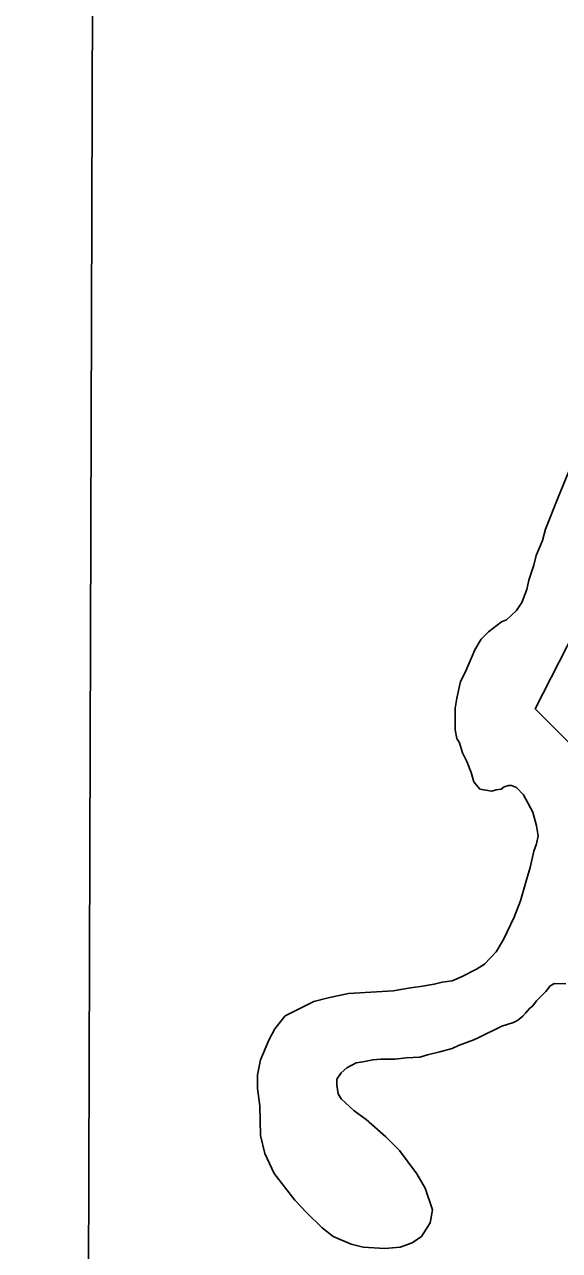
# Model space of a CAD drawing. Extents: x 3161514 to 3199414, y 831166 to 856601.
# Drawn here: x 3165703 to 3166135, y 852805 to 853795 of the extents above; entities that cross this region are included whole.
import ezdxf

# ---------------------------------------------------------------- set-up
doc = ezdxf.new("R2010")
doc.units = 0
for name, color, linetype in [('V-GRID-FRAM', 7, 'Continuous'), ('V-SITE-VEGE', 7, 'Continuous'), ('V-TOPO-SHOR', 7, 'Continuous')]:
    doc.layers.add(name, color=color, linetype=linetype)

msp = doc.modelspace()

# ---------------------------------------------------------------- linework, layer by layer
at = {"layer": 'V-GRID-FRAM'}
msp.add_lwpolyline([(3165761.05, 854820.03), (3197144.33, 854733.31), (3197102.01, 836546.11), (3165702.85, 836632.88), (3165761.05, 854820.03)], dxfattribs=at)
at = {"layer": 'V-SITE-VEGE'}
for p, q in [((3166134.25, 853413.71), (3166142.41, 853433.48)), ((3166123.75, 853387.54), (3166134.25, 853413.71)), ((3166121.42, 853378.24), (3166123.75, 853387.54)), ((3166116.17, 853366.03), (3166121.42, 853378.24)), ((3166110.33, 853346.25), (3166114.41, 853358.46)), ((3166114.41, 853358.46), (3166116.17, 853366.03)), ((3166104.49, 853328.23), (3166108.58, 853338.69)), ((3166108.58, 853338.69), (3166110.33, 853346.25)), ((3166100.42, 853321.83), (3166104.49, 853328.23)), ((3166092.26, 853314.28), (3166100.42, 853321.83)), ((3166077.71, 853304.4), (3166088.19, 853312.54)), ((3166088.19, 853312.54), (3166092.26, 853314.28)), ((3166066.64, 853289.87), (3166071.89, 853298.59)), ((3166071.89, 853298.59), (3166077.71, 853304.4)), ((3166063.73, 853282.89), (3166066.64, 853289.87)), ((3166058.48, 853271.26), (3166063.73, 853282.89)), ((3166054.98, 853264.29), (3166058.48, 853271.26)), ((3166052.06, 853250.91), (3166054.98, 853264.29)), ((3166050.89, 853242.77), (3166052.06, 853250.91)), ((3166050.87, 853225.31), (3166050.89, 853242.77)), ((3166052.02, 853218.33), (3166050.87, 853225.31)), ((3166054.35, 853214.84), (3166052.02, 853218.33)), ((3166056.67, 853206.69), (3166054.35, 853214.84)), ((3166060.15, 853199.71), (3166056.67, 853206.69)), ((3166063.63, 853190.98), (3166060.15, 853199.71)), ((3166065.95, 853183.41), (3166063.63, 853190.98)), ((3166070.6, 853177.59), (3166065.95, 853183.41)), ((3166093.87, 853180.47), (3166090.38, 853179.31)), ((3166096.2, 853180.47), (3166093.87, 853180.47)), ((3166100.27, 853178.72), (3166096.2, 853180.47)), ((3166080.49, 853175.83), (3166070.6, 853177.59)), ((3166083.98, 853176.99), (3166080.49, 853175.83)), ((3166088.05, 853177.57), (3166083.98, 853176.99)), ((3166090.38, 853179.31), (3166088.05, 853177.57)), ((3166106.08, 853172.9), (3166100.27, 853178.72)), ((3166113.63, 853158.93), (3166106.08, 853172.9)), ((3166116.52, 853147.88), (3166113.63, 853158.93)), ((3166117.68, 853139.73), (3166116.52, 853147.88)), ((3166114.18, 853127.52), (3166116.51, 853133.33)), ((3166116.51, 853133.33), (3166117.68, 853139.73)), ((3166111.25, 853114.14), (3166114.18, 853127.52)), ((3166108.34, 853104.25), (3166111.25, 853114.14)), ((3166103.67, 853087.39), (3166108.34, 853104.25)), ((3166098.42, 853074.01), (3166103.67, 853087.39)), ((3166089.67, 853055.99), (3166098.42, 853074.01)), ((3166083.85, 853046.1), (3166089.67, 853055.99)), ((3166074.53, 853036.22), (3166083.85, 853046.1)), ((3166056.48, 853026.35), (3166068.12, 853032.16)), ((3166068.12, 853032.16), (3166074.53, 853036.22)), ((3166033.79, 853019.98), (3166040.19, 853021.72)), ((3166040.19, 853021.72), (3166048.33, 853022.87)), ((3166048.33, 853022.87), (3166056.48, 853026.35)), ((3165948.26, 853009.01), (3165964.55, 853012.48)), ((3165964.55, 853012.48), (3166000.62, 853014.77)), ((3166000.62, 853014.77), (3166014.59, 853017.09)), ((3166014.59, 853017.09), (3166022.74, 853018.24)), ((3166022.74, 853018.24), (3166033.79, 853019.98)), ((3166123.95, 853014.07), (3166116.38, 853006.51)), ((3166127.45, 853018.72), (3166123.95, 853014.07)), ((3166130.94, 853020.46), (3166127.45, 853018.72)), ((3166140.25, 853020.45), (3166130.94, 853020.46)), ((3165913.35, 852994.5), (3165936.62, 853006.11)), ((3165936.62, 853006.11), (3165948.26, 853009.01)), ((3166113.47, 853002.44), (3166111.14, 853000.7)), ((3166116.38, 853006.51), (3166113.47, 853002.44)), ((3165905.19, 852984.04), (3165913.35, 852994.5)), ((3166105.32, 852994.31), (3166101.24, 852990.82)), ((3166107.65, 852996.63), (3166105.32, 852994.31)), ((3166111.14, 853000.7), (3166107.65, 852996.63)), ((3165900.53, 852975.32), (3165905.19, 852984.04)), ((3166088.44, 852986.18), (3166069.81, 852976.89)), ((3166097.75, 852989.08), (3166088.44, 852986.18)), ((3166101.24, 852990.82), (3166097.75, 852989.08)), ((3165893.53, 852959.04), (3165900.53, 852975.32)), ((3166065.74, 852975.15), (3166053.52, 852970.51)), ((3166069.81, 852976.89), (3166065.74, 852975.15)), ((3166028.5, 852962.97), (3166022.09, 852961.23)), ((3166038.39, 852965.29), (3166028.5, 852962.97)), ((3166048.28, 852968.19), (3166038.39, 852965.29)), ((3166053.52, 852970.51), (3166048.28, 852968.19)), ((3165891.19, 852946.82), (3165893.53, 852959.04)), ((3165963.33, 852952.57), (3165958.67, 852948.5)), ((3165970.9, 852956.63), (3165963.33, 852952.57)), ((3165976.13, 852957.21), (3165970.9, 852956.63)), ((3165984.28, 852958.95), (3165976.13, 852957.21)), ((3165990.68, 852959.52), (3165984.28, 852958.95)), ((3166002.31, 852959.51), (3165990.68, 852959.52)), ((3166011.04, 852960.66), (3166002.31, 852959.51)), ((3166022.09, 852961.23), (3166011.04, 852960.66)), ((3165891.18, 852935.77), (3165891.19, 852946.82)), ((3165955.18, 852943.27), (3165955.17, 852938.61)), ((3165958.67, 852948.5), (3165955.18, 852943.27)), ((3165892.91, 852921.81), (3165891.18, 852935.77)), ((3165955.17, 852938.61), (3165956.33, 852931.63)), ((3165956.33, 852931.63), (3165958.65, 852927.56)), ((3165958.65, 852927.56), (3165969.11, 852917.66)), ((3165893.46, 852897.95), (3165892.91, 852921.81)), ((3165969.11, 852917.66), (3165978.99, 852910.67)), ((3165978.99, 852910.67), (3165994.69, 852896.69)), ((3165896.94, 852883.41), (3165893.46, 852897.95)), ((3165994.69, 852896.69), (3166005.73, 852885.62)), ((3165904.49, 852867.11), (3165896.94, 852883.41)), ((3166005.73, 852885.62), (3166019.67, 852866.99)), ((3165921.34, 852845.57), (3165904.49, 852867.11)), ((3166019.67, 852866.99), (3166026.64, 852855.35)), ((3166026.64, 852855.35), (3166032.44, 852837.89)), ((3165930.63, 852835.67), (3165921.34, 852845.57)), ((3165943.42, 852823.44), (3165930.63, 852835.67)), ((3166032.44, 852837.89), (3166030.68, 852827.42)), ((3165952.14, 852816.45), (3165943.42, 852823.44)), ((3166030.68, 852827.42), (3166023.69, 852816.38)), ((3165966.68, 852810.04), (3165952.14, 852816.45)), ((3166023.69, 852816.38), (3166016.12, 852811.15)), ((3165976.56, 852807.7), (3165966.68, 852810.04)), ((3165994.01, 852806.52), (3165976.56, 852807.7)), ((3166006.23, 852807.67), (3165994.01, 852806.52)), ((3166016.12, 852811.15), (3166006.23, 852807.67))]:
    msp.add_line(p, q, dxfattribs=at)
at = {"layer": 'V-TOPO-SHOR'}
msp.add_lwpolyline([(3166723.47, 854572.75), (3166662.65, 854329.47), (3166639.85, 854139.4), (3166609.44, 854032.97), (3166533.41, 853888.52), (3166464.99, 853804.89), (3166358.55, 853698.46), (3166290.13, 853584.42), (3166115.27, 853242.31), (3166176.09, 853181.49), (3166183.7, 852983.82), (3166198.9, 852854.58), (3166214.11, 852786.16)], dxfattribs=at)

doc.saveas('drawing.dxf')
